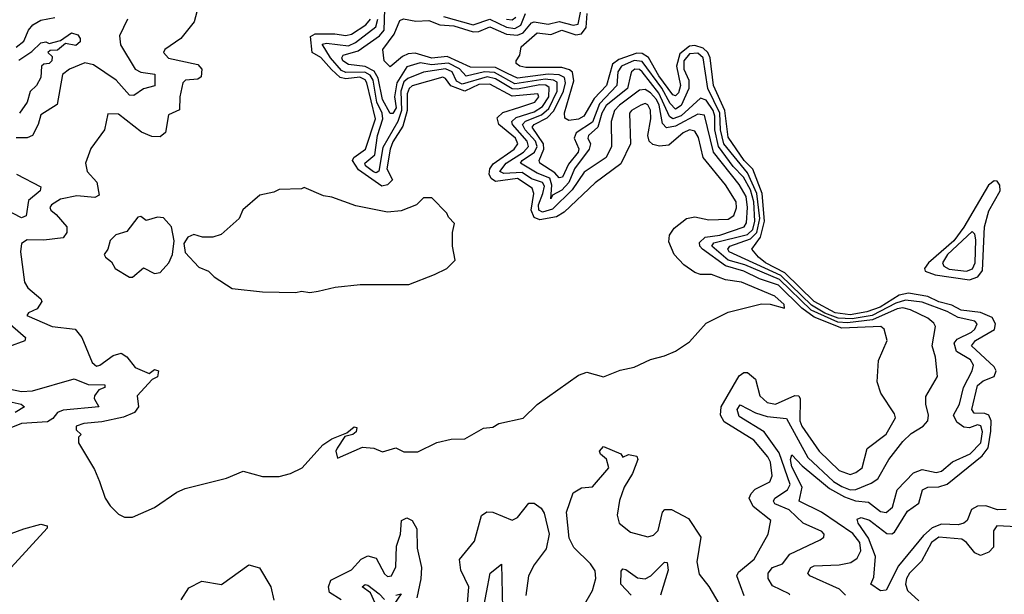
# Model space of a CAD drawing. Extents: x 2472589 to 2662339, y 701009 to 849030.
# Tile 297 of 406: x 2557398 to 2560951, y 792108 to 794183. Entities that reach past the tile are written whole.
import ezdxf

# ---------------------------------------------------------------- set-up
doc = ezdxf.new("R2010")
doc.units = 0

msp = doc.modelspace()

# ---------------------------------------------------------------- linework, layer by layer
at = {"layer": '0CON05XD'}
for points in [[(2558070, 794335), (2558028, 794175), (2557980, 794115), (2557922.5, 794075), (2557916.7, 794065), (2557935, 794043.6), (2558040.9, 794020.9), (2558055.3, 794005), (2558052.9, 793977.1), (2558041.3, 793968.7), (2557996.7, 793965), (2557987.5, 793955), (2557976, 793905), (2557975, 793857.5), (2557935, 793840), (2557924.4, 793775.6), (2557905, 793760), (2557875, 793761.5), (2557837.3, 793777.3), (2557755, 793841.9), (2557716.7, 793843.3), (2557704, 793785), (2557655, 793717.5), (2557636, 793665), (2557642, 793635), (2557676.2, 793596.2), (2557685, 793550), (2557669.1, 793540.9), (2557605, 793546.5), (2557545, 793534.6), (2557512.9, 793515), (2557507.5, 793505), (2557510.8, 793495), (2557529.6, 793479.6)], [(2560176.7, 792105), (2560175, 792110), (2560115, 792138.6), (2560098.9, 792165), (2560099.5, 792185), (2560115, 792204.4), (2560151.3, 792218.7), (2560177.3, 792252.7), (2560286.7, 792305), (2560300, 792315), (2560301.2, 792325), (2560293.3, 792335), (2560225.4, 792365.4), (2560175, 792413.3), (2560123.5, 792435), (2560118.5, 792445), (2560123.5, 792455), (2560168.9, 792485), (2560178.7, 792505), (2560138.6, 792618.6), (2560084.9, 792694.9), (2559995, 792750.3), (2559987.5, 792775), (2559997.5, 792792.5), (2560053.5, 792763.5), (2560095, 792750.7), (2560165, 792743.6), (2560242, 792602), (2560334.8, 792515), (2560365, 792496.9), (2560395, 792486), (2560415, 792487.1), (2560471, 792509), (2560495.2, 792524.8), (2560534.7, 792595.3), (2560585, 792659.4), (2560615, 792688.9), (2560658.8, 792715), (2560675.8, 792735), (2560678.1, 792755), (2560667.8, 792795), (2560667.9, 792822.1), (2560710, 792895), (2560702.5, 792965), (2560691.1, 793005), (2560703.1, 793075), (2560697.4, 793087.4), (2560675.8, 793105), (2560613.1, 793135), (2560585, 793142.1), (2560565, 793138.9), (2560475, 793098.9), (2560385, 793088.2), (2560351, 793091), (2560254.5, 793134.5), (2560140, 793245), (2560015, 793297.9), (2559955, 793314.6), (2559896.2, 793365), (2559903.2, 793376.8), (2560025, 793408), (2560043.5, 793425), (2560050.6, 793455), (2560047.2, 793525), (2560035, 793568.3), (2560009.7, 793615), (2559972.5, 793652.5), (2559919.5, 793725), (2559906.2, 793785), (2559906.7, 793835), (2559901.1, 793855), (2559875, 793892.1), (2559855, 793900.3), (2559785, 793836.2), (2559754.5, 793825), (2559743, 793833), (2559705, 793918.3), (2559645, 793994.7), (2559635, 794003.6), (2559618, 794005), (2559605.4, 793995), (2559602.3, 793982.3), (2559591.1, 793935), (2559515, 793872.7), (2559499.3, 793845), (2559484.9, 793795.1), (2559450.5, 793765), (2559447.9, 793755), (2559457.5, 793735), (2559453.3, 793715), (2559400, 793645), (2559380.4, 793595), (2559355, 793567.7), (2559320.7, 793549.3), (2559315, 793536.7), (2559319, 793585), (2559311, 793611), (2559265, 793629), (2559205.8, 793665), (2559211.7, 793675), (2559255.4, 793704.6), (2559265.8, 793725), (2559259.9, 793745), (2559222.1, 793785), (2559213.2, 793805), (2559222.9, 793817.1), (2559280.9, 793839.1), (2559307.4, 793862.6), (2559338.1, 793925), (2559337.4, 793957.4), (2559325, 793965.3), (2559295, 793968.3), (2559185, 793951.4), (2559111.8, 793991.8), (2559075, 793994.4), (2559009, 793979), (2558985.1, 794005.1), (2558946.1, 794026.1), (2558907, 794023), (2558885, 794019.9), (2558843.2, 794026.8), (2558795, 794013.3), (2558758.9, 793955), (2558751.2, 793905), (2558756.9, 793865), (2558745, 793844.6), (2558735, 793844.4), (2558707.7, 793895), (2558691.7, 793971.7), (2558677.4, 793997.4), (2558645, 794013.8), (2558585, 794021.3), (2558564.7, 794035), (2558560.9, 794045), (2558565.4, 794054.6), (2558619.2, 794070.8), (2558697.2, 794125), (2558713.7, 794145), (2558719.2, 794335)], [(2560377.9, 792105), (2560356.7, 792126.7), (2560250, 792175), (2560242.5, 792185), (2560252.5, 792205), (2560265, 792210.5), (2560355, 792214.2), (2560397.2, 792222.7), (2560420.8, 792239.1), (2560433.1, 792265), (2560430.2, 792295), (2560405, 792328.3), (2560291.8, 792405), (2560210.4, 792445), (2560222.2, 792495), (2560185, 792568.6), (2560179.6, 792595), (2560185, 792612), (2560222, 792572), (2560298.8, 792508.8), (2560320.1, 792490.1), (2560375, 792459.7), (2560414.7, 792445.3), (2560461, 792441), (2560505, 792407.7), (2560525, 792403.2), (2560547.4, 792422.6), (2560564.7, 792485.3), (2560623.6, 792546.4), (2560655, 792558.8), (2560705, 792548.5), (2560725, 792553.1), (2560763.8, 792586.2), (2560827.5, 792615), (2560866, 792655), (2560872.1, 792695), (2560866.5, 792716.5), (2560855, 792720), (2560825, 792709.6), (2560805, 792711.5), (2560780, 792730), (2560768.2, 792755), (2560788.9, 792795), (2560803.5, 792855), (2560835.4, 792915), (2560840, 792935), (2560829.1, 792955), (2560778.7, 792985), (2560770.3, 793015), (2560780.5, 793029.5), (2560833.1, 793055), (2560845, 793065.6), (2560852.7, 793085), (2560844.3, 793095), (2560785, 793107.7), (2560745, 793129.5), (2560655, 793163.1), (2560595, 793170.9), (2560560.1, 793159.9), (2560474.7, 793115), (2560402.7, 793102.7), (2560351.6, 793105), (2560303.7, 793123.7), (2560255, 793152.1), (2560145, 793259.4), (2559957.8, 793345), (2559953.1, 793355), (2559960.7, 793365), (2560035, 793392.3), (2560058.3, 793415), (2560068.6, 793465), (2560058.2, 793555), (2560025, 793630), (2559938.8, 793735), (2559927.5, 793785), (2559925.2, 793845.2), (2559881.8, 793935), (2559864.8, 794045), (2559845, 794062.6), (2559815, 794060.1), (2559795.1, 794035), (2559795.3, 794004.7), (2559812.6, 793965), (2559812.3, 793935), (2559785, 793873.1), (2559765, 793860), (2559745, 793880.2), (2559715.3, 793935.3), (2559645, 794032.4), (2559615, 794035.8), (2559569.3, 794015), (2559556.7, 793995), (2559552.9, 793945), (2559491, 793879), (2559465, 793812.9), (2559406.5, 793775), (2559399.3, 793755), (2559416.2, 793716.2), (2559413.4, 793705), (2559378.9, 793661.1), (2559356.6, 793615), (2559345, 793611.8), (2559329.7, 793629.7), (2559275.3, 793665), (2559273.2, 793675), (2559289.7, 793715), (2559288.3, 793735), (2559247, 793795), (2559255.3, 793805), (2559301.9, 793828.1), (2559325.8, 793854.1), (2559360, 793925), (2559367.2, 793955), (2559363.9, 793973.9), (2559345, 793983.7), (2559305, 793986.6), (2559195, 793971.6), (2559158.7, 793988.7), (2559115, 794011), (2559025, 794011.6), (2558940.6, 794050.6), (2558885, 794044), (2558825, 794061.6), (2558800.2, 794059.8), (2558779.3, 794050.7), (2558735, 794013.3), (2558713.8, 794035), (2558709.2, 794075), (2558749.6, 794130.4), (2558770, 794180), (2558783.6, 794186.4), (2558827.2, 794177.2), (2558875, 794180), (2558914.5, 794164.5), (2558965, 794160.7), (2559035, 794139.1), (2559055, 794140.4), (2559095, 794157.1), (2559155, 794131), (2559195, 794127), (2559215, 794135.8), (2559245, 794171.7), (2559254.9, 794175.2), (2559305, 794167.1), (2559345, 794177), (2559395, 794163.4), (2559413.6, 794166.4), (2559429.2, 794245)], [(2558927.5, 794195), (2559035, 794164.4), (2559094.5, 794184.5), (2559155, 794156.2), (2559185, 794150.9), (2559206.9, 794163.1), (2559223.5, 794205)], [(2560957.5, 792415), (2560926.2, 792413.8), (2560885, 792427.2), (2560855, 792426.5), (2560832.7, 792415), (2560817.1, 792375), (2560805.4, 792364.6), (2560785, 792359.1), (2560725, 792361.6), (2560691.3, 792348.7), (2560659.4, 792320.6), (2560569.6, 792210.4), (2560525, 792123.3), (2560505, 792121.2), (2560470, 792145), (2560480.5, 792169.5), (2560486.9, 792245), (2560461.3, 792311.3), (2560424.2, 792365), (2560420.7, 792379.3), (2560435, 792385.6), (2560465, 792375.4), (2560527.4, 792327.4), (2560545, 792326.6), (2560555, 792332.7), (2560601.9, 792408.1), (2560642.2, 792437.8), (2560655.5, 792485), (2560674.7, 792495.3), (2560715, 792496.6), (2560745, 792506.2), (2560871.8, 792608.2), (2560892.4, 792637.6), (2560902.6, 792697.4), (2560903.9, 792735), (2560895, 792754.7), (2560881.4, 792761.4), (2560842.7, 792762.7), (2560833.7, 792775), (2560855, 792862.3), (2560875, 792878.9), (2560914.5, 792895), (2560921.6, 792915), (2560915, 792929.6), (2560832.5, 793005), (2560847.8, 793025), (2560915.4, 793064.6), (2560919.5, 793085), (2560907.3, 793107.3), (2560865.6, 793125.6), (2560795, 793133.6), (2560762, 793152), (2560715, 793164.6), (2560675, 793183.8), (2560605, 793196), (2560571.6, 793188.4), (2560502.9, 793145), (2560455, 793127.8), (2560395, 793117.9), (2560340.3, 793125), (2560264.8, 793165), (2560159.6, 793269.6), (2560088.9, 793305), (2560063.9, 793325), (2560040, 793355), (2560071.9, 793398.1), (2560085.9, 793455), (2560077.9, 793555), (2560043.2, 793643.2), (2560012.9, 793675), (2559955, 793758.5), (2559942.7, 793855), (2559902.3, 793945), (2559889.6, 794045), (2559881, 794065), (2559865, 794080.2), (2559835, 794089.3), (2559815, 794087.1), (2559780.3, 794059.7), (2559768.1, 794015), (2559782.9, 793945), (2559775, 793919.1), (2559765, 793908.7), (2559755, 793911.9), (2559705, 793979.8), (2559666.8, 794046.8), (2559645, 794060.6), (2559625, 794061.6), (2559560.7, 794039.3), (2559537.4, 794022.6), (2559515.6, 793945), (2559471.8, 793898.2), (2559434.2, 793835), (2559415, 793823.9), (2559379.3, 793819.3), (2559365, 793827.5), (2559363.6, 793846.4), (2559397.8, 793962.2), (2559393.1, 793993.1), (2559382.5, 794002.5), (2559355, 794010.2), (2559225, 794010), (2559202.5, 794015), (2559190, 794025), (2559190, 794035), (2559202.5, 794055), (2559207.5, 794085), (2559265, 794136.1), (2559315, 794129.2), (2559355, 794144.7), (2559405, 794129), (2559425, 794131.9), (2559442.6, 794155), (2559445.6, 794205)], [(2557385, 794083.4), (2557412.7, 794105), (2557430, 794145), (2557445.8, 794164.2), (2557475, 794181.2), (2557525, 794190.8)], [(2557787.5, 794185), (2557757.9, 794125), (2557762.4, 794092.4), (2557814.5, 794004.5), (2557835, 793993.6), (2557885.8, 793985.8), (2557886.1, 793943.9), (2557845, 793933.2), (2557810.5, 793909.5), (2557795, 793910.3), (2557746, 793965), (2557665, 794019.5), (2557633, 794027), (2557577.5, 794005), (2557552.9, 793985), (2557533.4, 793876.6), (2557475, 793840), (2557465.4, 793804.6), (2557444.6, 793765.4), (2557425, 793756.5), (2557385, 793756.2)], [(2557529.6, 793479.6), (2557568.6, 793435), (2557568.6, 793415), (2557555, 793395.7), (2557485, 793386.6), (2557425, 793387.9), (2557404.4, 793375), (2557401.2, 793345), (2557416.1, 793235), (2557428.2, 793215), (2557474.2, 793175), (2557478, 793165), (2557460.9, 793139.1), (2557430, 793125), (2557424, 793115), (2557515, 793075.5), (2557598.8, 793065), (2557622.5, 793035), (2557660, 792945), (2557675, 792931.9), (2557688, 792935), (2557735, 792970.8), (2557765, 792978.6), (2557785.4, 792965.4), (2557815, 792927.5), (2557865, 792906), (2557885, 792920), (2557898.6, 792915), (2557895, 792894), (2557876.1, 792883.9), (2557822.5, 792825), (2557826.7, 792785), (2557812.5, 792765), (2557772.7, 792747.3), (2557695, 792731.1), (2557630, 792725), (2557602.5, 792715), (2557601.7, 792701.7), (2557620, 792685), (2557610, 792675), (2557610, 792655), (2557668.3, 792558.3), (2557686.7, 792515), (2557706.7, 792455), (2557725, 792427.5), (2557755, 792397.5), (2557777, 792387), (2557805, 792386.7), (2557885, 792421.2), (2557965, 792476.7), (2557995, 792490), (2558145, 792527.5), (2558205, 792552.5), (2558275, 792533.3), (2558335, 792533.3), (2558375.9, 792544.1), (2558417.5, 792565), (2558491.7, 792648.3), (2558525, 792670), (2558578.3, 792691.7), (2558605, 792712.5), (2558615, 792710), (2558612.5, 792695), (2558600, 792685), (2558571.7, 792678.3), (2558544.2, 792635.8), (2558538.8, 792625), (2558545, 792600), (2558635, 792640), (2558676.4, 792636.4), (2558707, 792623), (2558755, 792636.7), (2558785, 792622.5), (2558835, 792622.5), (2558903.6, 792656.4), (2558955, 792668), (2559005, 792670), (2559071.7, 792708.3), (2559105, 792712), (2559127.5, 792725), (2559215.5, 792744.5), (2559265, 792793.3), (2559415, 792900), (2559445, 792910), (2559505, 792893.3), (2559565, 792917.5), (2559615, 792928.8), (2559675, 792956.2), (2559725, 792968.8), (2559765, 792986.7), (2559815, 793020), (2559875, 793086.7), (2559955, 793126.7), (2560075, 793156.7), (2560106.4, 793156.4), (2560158.3, 793141.7), (2560156.7, 793155), (2560123.3, 793185), (2560002.5, 793235), (2559945, 793243.8), (2559895, 793263.3), (2559855, 793263.3), (2559835, 793270), (2559795, 793297.5), (2559760, 793335), (2559740.7, 793380.7), (2559743.3, 793405), (2559760.2, 793429.8), (2559803.8, 793465), (2559835, 793470.8), (2559885, 793460.6), (2559955, 793463.1), (2559975, 793476.2), (2559985, 793503.3), (2559983.3, 793525), (2559945, 793586.5), (2559864.4, 793685), (2559848.2, 793758.2), (2559835, 793780.5), (2559815, 793785.3), (2559792.7, 793775), (2559740.5, 793729.5), (2559706.6, 793726.6), (2559682.5, 793732.5), (2559670, 793745), (2559664.5, 793765), (2559675.8, 793825), (2559675, 793856), (2559665, 793875.5), (2559655, 793880), (2559639.2, 793875), (2559605.6, 793855), (2559599.1, 793845), (2559602.9, 793735), (2559567.6, 793662.4), (2559475, 793593.6), (2559362.5, 793487.5), (2559335, 793471.7), (2559275, 793459.8), (2559255, 793469), (2559243.3, 793495), (2559253.2, 793555), (2559246.9, 793575), (2559195, 793610.2), (2559115, 793598.3), (2559099.3, 793609.3), (2559092.8, 793625), (2559095.2, 793645), (2559107.1, 793662.9), (2559182.4, 793715), (2559196.1, 793735), (2559187.6, 793755), (2559127.2, 793805), (2559121.5, 793828.5), (2559141.7, 793848.3), (2559202.8, 793867.2), (2559257.5, 793885), (2559271.5, 793905), (2559268.1, 793915), (2559175, 793907.5), (2559095, 793950.5), (2559055, 793949.2), (2559005, 793925.4), (2558954.1, 793944.1), (2558935, 793971.2), (2558925, 793975.9), (2558815, 793943.8), (2558803.2, 793935), (2558795.9, 793915), (2558796.2, 793855), (2558780.9, 793799.1), (2558745, 793741.8), (2558735.2, 793715), (2558723.5, 793645), (2558743.5, 793605), (2558725, 793586.6), (2558705, 793581.9), (2558620.9, 793640.9), (2558599.7, 793675), (2558604.4, 793685.6), (2558646.2, 793715), (2558682.2, 793825), (2558651.4, 793955), (2558645, 793965.6), (2558625.5, 793975.5), (2558575, 793969.7), (2558555, 793974.2), (2558523.4, 794003.4), (2558485, 794046.7), (2558453.2, 794065), (2558447.4, 794122.6), (2558465, 794132), (2558535, 794132.6), (2558575, 794126.2), (2558595, 794130.4), (2558647.9, 794165), (2558664, 794185)], [(2560213, 792735), (2560220.7, 792715), (2560283.6, 792625), (2560355.7, 792555), (2560395, 792541.2), (2560415, 792547.5), (2560438.1, 792565), (2560455.7, 792634.3), (2560525, 792686.9), (2560558.1, 792745), (2560555, 792760), (2560506.2, 792835), (2560492, 792875), (2560497.3, 792952.7), (2560528.6, 793025), (2560518, 793065), (2560505.4, 793075.4), (2560365, 793069.6), (2560265, 793109.2), (2560221, 793141), (2560136.4, 793225), (2560067.5, 793247.5), (2560010.8, 793275), (2559944.7, 793294.7), (2559861.6, 793355), (2559852.1, 793365), (2559851, 793379), (2559871.7, 793398.3), (2559925, 793404.9), (2560012.9, 793435), (2560020.3, 793449.7), (2560024.9, 793505.1), (2560019.4, 793545), (2559995, 793587.6), (2559901.4, 793705), (2559868.8, 793838.8), (2559845, 793842.3), (2559765, 793798.2), (2559732.5, 793792.5), (2559718.1, 793808.1), (2559705.5, 793874.5), (2559695.9, 793895), (2559675, 793919.5), (2559655, 793931.6), (2559635, 793928.1), (2559562.8, 793875), (2559544.7, 793855), (2559532.7, 793815), (2559533.8, 793725), (2559514.7, 793685.3), (2559435, 793632.3), (2559391.8, 793568.2), (2559321.3, 793498.7), (2559285, 793488.1), (2559271.3, 793495), (2559270.7, 793515), (2559286.3, 793555), (2559292.5, 793582.5), (2559285, 793595.2), (2559245, 793608.7), (2559211.4, 793631.4), (2559145, 793627.1), (2559130.6, 793635), (2559154, 793665), (2559216, 793705), (2559234, 793725), (2559229.8, 793745), (2559177, 793805), (2559174.5, 793815.5), (2559189.9, 793830.1), (2559255, 793850.3), (2559285, 793869.7), (2559307.3, 793905), (2559308.8, 793938.8), (2559296.9, 793946.9), (2559275, 793948.2), (2559195, 793932.2), (2559175, 793933.4), (2559115, 793969.8), (2559085, 793976.8), (2558995, 793950.5), (2558975, 793961.6), (2558958.8, 793995), (2558935, 794005.6), (2558855, 793993.4), (2558799.3, 793970.7), (2558785, 793958.5), (2558773.1, 793925), (2558776.2, 793855), (2558763.2, 793815), (2558708.6, 793721.4), (2558693.7, 793636.3), (2558685, 793630.5), (2558675, 793634.2), (2558646.2, 793655), (2558643.5, 793665), (2558679.2, 793695), (2558689.7, 793765), (2558708.2, 793825), (2558706.2, 793845), (2558686.7, 793885), (2558673.2, 793965), (2558662.7, 793982.7), (2558643.8, 793993.8), (2558575, 793992.8), (2558559.3, 793999.3), (2558520.3, 794045), (2558489.4, 794095), (2558505, 794098.5), (2558585, 794088.4), (2558609.7, 794100.3), (2558682.8, 794157.2), (2558691.2, 794185)], [(2559155, 794185.5), (2559175, 794182.3), (2559188.4, 794191.6)], [(2557395, 794037.3), (2557441.7, 794068.3), (2557475, 794100), (2557493, 794103), (2557505, 794097.5), (2557545, 794107.5), (2557585, 794135.6), (2557608.2, 794128.2), (2557617.1, 794115), (2557616.9, 794103.1), (2557600.7, 794089.3), (2557563.3, 794096.7), (2557535, 794073.3), (2557508.3, 794071.7), (2557500, 794065), (2557515, 794050), (2557513.8, 794035), (2557505, 794024.4), (2557485, 794022.5), (2557477.5, 794015), (2557475, 793974), (2557458.5, 793945), (2557436.7, 793923.3), (2557425.3, 793885), (2557397.5, 793845)], [(2557387.1, 793625), (2557475, 793580), (2557472, 793565), (2557430.4, 793529.6), (2557422, 793475), (2557405, 793468.1), (2557345, 793498.5)], [(2560825, 793244.1), (2560855.6, 793254.4), (2560872.5, 793277.5), (2560879.5, 793435), (2560895, 793492.7), (2560936.2, 793565), (2560935.2, 793585), (2560925, 793600.3), (2560915, 793601.1), (2560894.2, 793585.8), (2560805.6, 793434.4), (2560769.4, 793385), (2560677.5, 793305), (2560663.3, 793285), (2560665.6, 793275), (2560701.2, 793261.2), (2560825, 793244.1)], [(2558445, 793197.5), (2558475, 793202.5), (2558537, 793217), (2558627, 793227), (2558803, 793227), (2558895, 793262.5), (2558940, 793285), (2558970, 793315), (2558960, 793365), (2558960, 793415), (2558967, 793447), (2558945, 793470), (2558940, 793485), (2558885, 793540), (2558855, 793540), (2558830, 793515), (2558775, 793492.5), (2558725, 793487.5), (2558610.7, 793510.7), (2558525, 793542.5), (2558495, 793547.5), (2558425, 793577.5), (2558415, 793572.5), (2558335, 793570), (2558315, 793560), (2558265, 793550), (2558203.6, 793496.4), (2558190, 793465), (2558125, 793407.5), (2558095, 793397.5), (2558058.3, 793398.3), (2558027, 793407), (2558005, 793397.5), (2557990, 793375), (2557995, 793342.5), (2558045, 793290), (2558080, 793275), (2558100, 793255), (2558165, 793212.5), (2558275, 793200), (2558395, 793197.5), (2558415, 793202.5), (2558445, 793197.5)], [(2557805, 793253.3), (2557845, 793286.7), (2557885, 793266.7), (2557905, 793270), (2557936.2, 793305), (2557950, 793335), (2557956.2, 793385), (2557946.2, 793435), (2557917, 793467), (2557895, 793470), (2557855, 793457.5), (2557835, 793472.5), (2557825, 793470), (2557785, 793418.8), (2557745, 793406), (2557724.3, 793385.7), (2557716, 793354), (2557703.3, 793335), (2557707.5, 793325), (2557729.3, 793309.3), (2557742.5, 793285), (2557795, 793253.8), (2557805, 793253.3)], [(2560815, 793274.5), (2560836, 793284), (2560846.2, 793305), (2560848.4, 793388.4), (2560845, 793408.6), (2560835, 793418.8), (2560746.3, 793335), (2560728.4, 793305), (2560733.2, 793293.2), (2560752.1, 793282.1), (2560815, 793274.5)], [(2557328.1, 793115), (2557419.2, 793035), (2557416.9, 793023.1), (2557358, 793002)], [(2560012.4, 792102.4), (2559986.2, 792175), (2559992.3, 792187.7), (2560048.9, 792235), (2560098.9, 792325), (2560109.2, 792375), (2560044.4, 792425), (2560030.9, 792455), (2560037.3, 792472.7), (2560052.1, 792487.9), (2560105.3, 792514.7), (2560113.5, 792536.5), (2560107.3, 792585), (2560097.9, 792605), (2560047.8, 792665), (2559940.9, 792730.9), (2559927.3, 792755), (2559929.2, 792785), (2559995, 792897.5), (2560011.1, 792908.9), (2560025, 792908.6), (2560053.1, 792885), (2560068.8, 792825), (2560095, 792801.3), (2560125, 792794.7), (2560195, 792825.6), (2560209.2, 792825), (2560214.6, 792814.6), (2560213, 792735)], [(2557365, 792848.4), (2557405, 792840.2), (2557445, 792843.3), (2557595, 792886.2), (2557645.9, 792865.9), (2557706, 792865), (2557705.6, 792855), (2557683.6, 792846.4), (2557668, 792825), (2557666.7, 792815), (2557684, 792785), (2557555, 792772.9), (2557535.3, 792764.7), (2557517.3, 792742.7), (2557498.6, 792731.4), (2557405, 792724.7), (2557330, 792695)], [(2557339, 792809), (2557403.3, 792795), (2557416.2, 792785), (2557382, 792765)], [(2559433.3, 792065), (2559465, 792122.5), (2559477.5, 792165), (2559475, 792192.5), (2559457.8, 792217.8), (2559397.6, 792277.6), (2559380.9, 792310.9), (2559371.4, 792405), (2559395.7, 792474.3), (2559425, 792492.5), (2559465, 792495.8), (2559523.8, 792565), (2559515.8, 792595.8), (2559494.4, 792614.4), (2559490.8, 792625), (2559505, 792642.5), (2559567.5, 792615), (2559575, 792603.3), (2559595, 792613.3), (2559625, 792607.5), (2559628.6, 792595), (2559609.5, 792545), (2559580, 792495), (2559563.1, 792446.9), (2559554, 792394), (2559561.5, 792365), (2559602.1, 792332.1), (2559665, 792315.8), (2559685, 792321.4), (2559702, 792338), (2559718, 792405), (2559725.8, 792414.2), (2559750, 792415), (2559811.7, 792381.7), (2559856.7, 792315), (2559842, 792225), (2559850.5, 792180.5), (2559885, 792136.2), (2559921.2, 792075)], [(2559014.3, 792075), (2559019.4, 792135), (2558990, 792195), (2558985.6, 792234.4), (2559040, 792300), (2559065, 792393.3), (2559084.4, 792405.6), (2559105, 792404.4), (2559175, 792375.7), (2559194.4, 792385.6), (2559235, 792436.7), (2559255, 792436.7), (2559279.7, 792419.7), (2559291.2, 792401.2), (2559309.2, 792325), (2559297.9, 792272.1), (2559254.2, 792215), (2559234.2, 792175), (2559224.2, 792104.2)], [(2557345, 792319.7), (2557412.9, 792345), (2557475, 792361.4), (2557497.5, 792355), (2557497, 792347), (2557367.8, 792205)], [(2558557.8, 792087.8), (2558516.2, 792115), (2558512, 792135), (2558520.9, 792159.1), (2558595, 792196.7), (2558630, 792235), (2558655, 792246.9), (2558685, 792239.2), (2558715, 792182.5), (2558725, 792172.9), (2558740, 792175), (2558755, 792207.5), (2558758.5, 792281.5), (2558772.9, 792325), (2558775.8, 792374.2), (2558795, 792384.2), (2558815, 792374.2), (2558831.8, 792345), (2558832.7, 792275), (2558848.2, 792205), (2558845.4, 792164.6), (2558831.5, 792095)], [(2561045, 792348.9), (2560923.8, 792355), (2560912.1, 792337.9), (2560911.9, 792278.1), (2560895, 792260), (2560865, 792248.6), (2560845, 792258.1), (2560815.3, 792295), (2560797.6, 792307.6), (2560715, 792314.7), (2560688.2, 792295), (2560652.1, 792227.9), (2560609.6, 792185), (2560598.8, 792165), (2560594.7, 792145), (2560602.3, 792122.3), (2560642.5, 792085)], [(2557981.2, 792088.8), (2558008.1, 792131.9), (2558055, 792155.7), (2558126.6, 792143.4), (2558225, 792214.4), (2558263.2, 792203.2), (2558304.2, 792135), (2558315, 792087.5)], [(2559070, 792045), (2559095.5, 792184.5), (2559137, 792217), (2559141.2, 792005)], [(2559604.6, 792104.6), (2559568, 792145), (2559568.3, 792191.7), (2559575, 792200), (2559585, 792197.5), (2559627.8, 792167.8), (2559655, 792163.6), (2559675.3, 792174.7), (2559725, 792224), (2559735, 792223.3), (2559738.2, 792195), (2559710, 792105)], [(2558691.8, 792051.8), (2558663.6, 792113.6), (2558634.3, 792135), (2558645, 792143.8), (2558655, 792140.8), (2558695, 792110), (2558715, 792090)], [(2558755, 792105.5), (2558775, 792110), (2558748.8, 792071.2)]]:
    msp.add_lwpolyline(points, dxfattribs=at)

doc.saveas('drawing.dxf')
